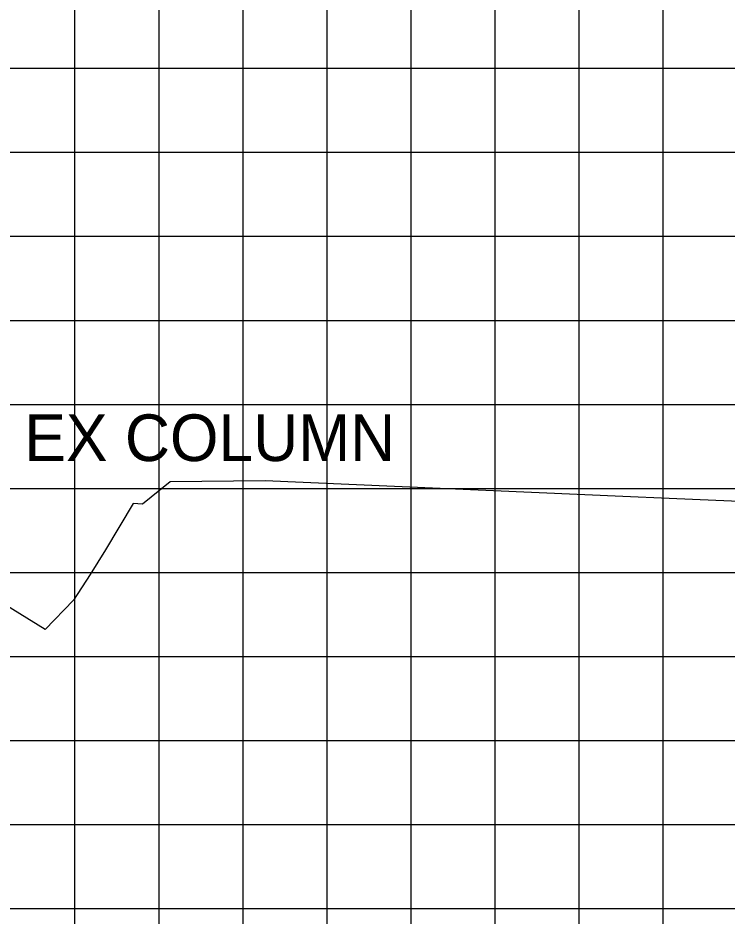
# Model space of a CAD drawing. Extents: x 2193008 to 2198143, y 1236112 to 1237864.
# Drawn here: x 2196989.35 to 2197006.23, y 1237184.93 to 1237206.3 of the extents above; entities that cross this region are included whole.
import ezdxf

# ---------------------------------------------------------------- set-up
doc = ezdxf.new("R2010")
doc.units = 0
doc.layers.add('Level 55', color=7, linetype='Continuous')
doc.layers.add('M-ROADS', color=7, linetype='Continuous')

msp = doc.modelspace()

# ---------------------------------------------------------------- linework, layer by layer
at = {"layer": 'M-ROADS'}
for p, q in [((2196990.707, 1237163.106), (2196990.707, 1237223.106)), ((2196992.707, 1237163.106), (2196992.707, 1237223.106)), ((2196994.707, 1237163.106), (2196994.707, 1237223.106)), ((2196996.707, 1237163.106), (2196996.707, 1237223.106)), ((2196998.707, 1237163.106), (2196998.707, 1237223.106)), ((2197000.707, 1237163.106), (2197000.707, 1237223.106)), ((2197002.707, 1237163.106), (2197002.707, 1237223.106)), ((2197004.707, 1237163.106), (2197004.707, 1237223.106)), ((2196944.707, 1237205.106), (2197074.707, 1237205.106)), ((2196944.707, 1237203.106), (2197074.707, 1237203.106)), ((2196944.707, 1237201.106), (2197074.707, 1237201.106)), ((2196944.707, 1237199.106), (2197074.707, 1237199.106)), ((2196944.707, 1237197.106), (2197074.707, 1237197.106)), ((2196944.707, 1237195.106), (2197074.707, 1237195.106)), ((2196944.707, 1237193.106), (2197074.707, 1237193.106)), ((2196944.707, 1237191.106), (2197074.707, 1237191.106)), ((2196944.707, 1237189.106), (2197074.707, 1237189.106)), ((2196944.707, 1237187.106), (2197074.707, 1237187.106)), ((2196944.707, 1237185.106), (2197074.707, 1237185.106))]:
    msp.add_line(p, q, dxfattribs=at)
msp.add_lwpolyline([(2197008.372, 1237194.718), (2197004.854, 1237194.868), (2197003.752, 1237194.909), (2196995.237, 1237195.282), (2196992.975, 1237195.26), (2196992.311, 1237194.73), (2196992.089, 1237194.742), (2196991.43, 1237193.643), (2196991.071, 1237193.057), (2196990.669, 1237192.442), (2196989.999, 1237191.747), (2196986.807, 1237193.717)], dxfattribs=at)

# ---------------------------------------------------------------- texts
at = {"layer": 'Level 55'}
msp.add_text('EX COLUMN', height=1.1105, dxfattribs=at).set_placement((2196989.502, 1237195.756))

doc.saveas('drawing.dxf')
